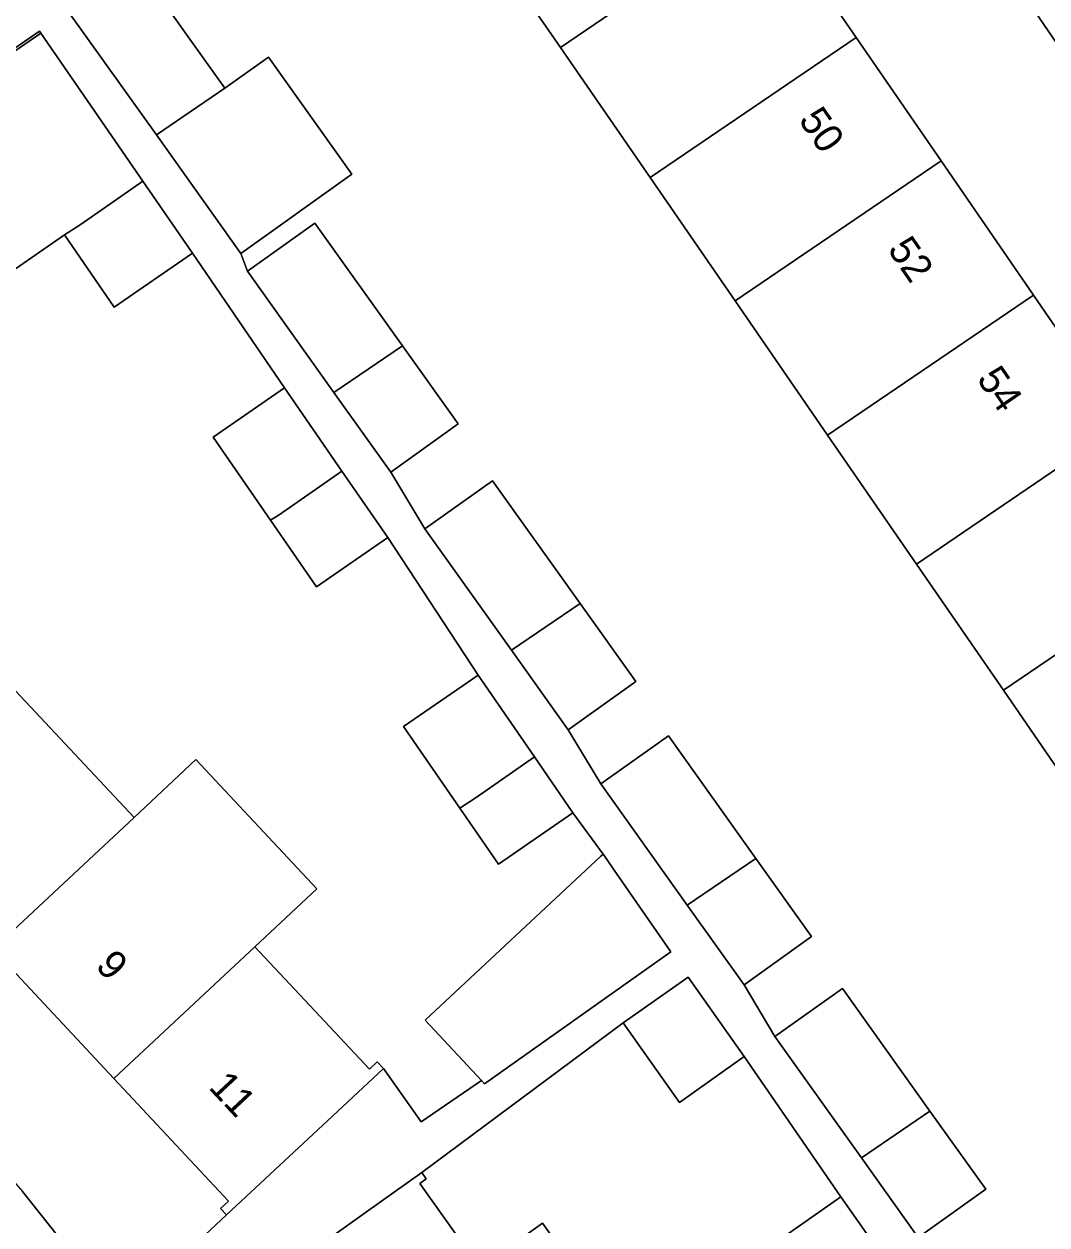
# Model space of a CAD drawing. Extents: x 157445 to 158888, y 383061 to 384688.
# Drawn here: x 158101.94 to 158137.31, y 383677.9 to 383719.45 of the extents above; entities that cross this region are included whole.
import ezdxf

# ---------------------------------------------------------------- set-up
doc = ezdxf.new("R2010")
doc.units = 0
for name, color, linetype in [('IMGEO_Erf', 7, 'Continuous'), ('IMGEO_Pand', 7, 'Continuous'), ('IMGEO_Pand_nummerreeks', 7, 'Continuous'), ('IMGEO_Voetpad_open', 7, 'Continuous')]:
    doc.layers.add(name, color=color, linetype=linetype)

msp = doc.modelspace()

# ---------------------------------------------------------------- linework, layer by layer
at = {"layer": 'IMGEO_Erf'}
for points in [[(158127.621, 383723.483), (158130.715, 383718.982), (158133.653, 383714.709), (158136.847, 383710.063), (158139.918, 383705.596), (158142.918, 383701.232), (158145.724, 383697.151), (158148.93, 383692.486), (158151.986, 383688.041), (158154.978, 383683.689), (158159.53, 383686.796), (158115.18, 383751.638)], [(158139.602, 383672.741), (158147.892, 383678.853), (158144.888, 383683.213), (158141.828, 383687.656), (158138.617, 383692.317), (158135.808, 383696.396), (158132.803, 383700.757), (158129.728, 383705.221), (158126.53, 383709.864), (158123.588, 383714.135), (158120.49, 383718.633), (158117.451, 383723.044)], [(158105.866, 383721.467), (158108.891, 383717.223), (158110.396, 383718.296), (158113.281, 383714.25), (158109.441, 383711.511), (158109.667, 383710.893), (158112.003, 383712.558), (158115.028, 383708.314), (158116.956, 383705.61), (158114.621, 383703.945), (158115.807, 383701.979), (158118.143, 383703.644), (158121.169, 383699.399), (158123.096, 383696.696), (158120.761, 383695.031), (158121.887, 383693.154), (158124.223, 383694.819), (158127.249, 383690.574), (158129.176, 383687.871), (158126.841, 383686.206), (158127.907, 383684.414), (158130.243, 383686.079), (158133.268, 383681.835), (158135.196, 383679.131), (158132.861, 383677.466)], [(158096.827, 383715.205), (158102.524, 383719.13), (158102.474, 383719.202), (158091.772, 383711.829)], [(158101.644, 383696.379), (158105.745, 383691.992), (158107.887, 383693.995), (158112.069, 383689.521), (158109.927, 383687.518), (158113.886, 383683.283), (158114.156, 383683.535), (158114.37, 383683.306), (158115.679, 383681.461), (158117.759, 383682.895), (158115.974, 383684.804), (158115.811, 383684.979), (158121.887, 383690.653), (158121.965, 383690.725), (158120.924, 383692.155), (158118.344, 383690.377), (158117.006, 383692.319), (158115.064, 383695.137), (158117.643, 383696.915), (158114.523, 383701.676), (158112.051, 383699.972), (158110.462, 383702.277), (158108.481, 383705.15), (158110.953, 383706.854), (158107.768, 383711.518), (158105.061, 383709.652), (158103.342, 383712.147), (158100.352, 383710.087)], [(158127.717, 383677.139), (158130.187, 383678.871), (158126.847, 383683.719), (158124.602, 383682.136), (158122.66, 383684.89), (158115.692, 383679.706), (158115.849, 383679.487), (158115.63, 383679.331), (158117.708, 383676.416), (158119.869, 383677.956), (158121.41, 383675.794)]]:
    msp.add_lwpolyline(points, dxfattribs=at)
msp.add_lwpolyline([(158092.625, 383696.263), (158088.43, 383700.755), (158084.527, 383704.934), (158084.25, 383704.676), (158084.045, 383704.896), (158080.741, 383701.811), (158086.038, 383696.025), (158100.067, 383681.132), (158101.887, 383679.058), (158105.261, 383674.8), (158108.948, 383678.243), (158108.741, 383678.465), (158109.011, 383678.718), (158105.049, 383682.96), (158100.869, 383687.435), (158096.77, 383691.825)], close=True, dxfattribs=at)
at = {"layer": 'IMGEO_Pand'}
for points in [[(158127.621, 383723.483), (158124.587, 383727.897), (158117.451, 383723.044), (158120.49, 383718.633)], [(158130.715, 383718.982), (158127.621, 383723.483), (158120.49, 383718.633), (158123.588, 383714.135)], [(158106.519, 383715.61), (158108.891, 383717.223), (158105.866, 383721.467), (158103.53, 383719.802)], [(158104.134, 383716.793), (158102.524, 383719.13), (158096.827, 383715.205), (158100.352, 383710.087), (158103.342, 383712.147), (158103.889, 383712.495), (158106.054, 383714.006)], [(158130.715, 383718.982), (158123.588, 383714.135), (158126.53, 383709.864), (158133.653, 383714.709)], [(158108.891, 383717.223), (158106.519, 383715.61), (158109.441, 383711.511), (158113.281, 383714.25), (158110.396, 383718.296)], [(158126.53, 383709.864), (158129.728, 383705.221), (158136.847, 383710.063), (158133.653, 383714.709)], [(158103.342, 383712.147), (158105.061, 383709.652), (158107.768, 383711.518), (158106.054, 383714.006), (158103.889, 383712.495)], [(158115.028, 383708.314), (158112.003, 383712.558), (158109.667, 383710.893), (158112.656, 383706.7)], [(158139.918, 383705.596), (158136.847, 383710.063), (158129.728, 383705.221), (158132.803, 383700.757)], [(158115.028, 383708.314), (158112.656, 383706.7), (158114.621, 383703.945), (158116.956, 383705.61)], [(158112.933, 383703.981), (158110.953, 383706.854), (158108.481, 383705.15), (158110.462, 383702.277), (158110.763, 383702.459)], [(158139.918, 383705.596), (158132.803, 383700.757), (158135.808, 383696.396), (158142.918, 383701.232)], [(158112.933, 383703.981), (158110.763, 383702.459), (158110.462, 383702.277), (158112.051, 383699.972), (158114.523, 383701.676)], [(158121.169, 383699.399), (158118.143, 383703.644), (158115.807, 383701.979), (158118.797, 383697.786)], [(158135.808, 383696.396), (158138.617, 383692.317), (158145.724, 383697.151), (158142.918, 383701.232)], [(158121.169, 383699.399), (158118.797, 383697.786), (158120.761, 383695.031), (158123.096, 383696.696)], [(158117.006, 383692.319), (158117.573, 383692.685), (158119.591, 383694.089), (158117.643, 383696.915), (158115.064, 383695.137)], [(158101.644, 383696.379), (158096.77, 383691.825), (158100.869, 383687.435), (158105.745, 383691.992)], [(158127.249, 383690.574), (158124.223, 383694.819), (158121.887, 383693.154), (158124.877, 383688.961)], [(158105.049, 383682.96), (158109.927, 383687.518), (158112.069, 383689.521), (158107.887, 383693.995), (158105.745, 383691.992), (158100.869, 383687.435)], [(158117.006, 383692.319), (158118.344, 383690.377), (158120.924, 383692.155), (158119.591, 383694.089), (158117.573, 383692.685)], [(158121.965, 383690.725), (158121.887, 383690.653), (158115.811, 383684.979), (158115.974, 383684.804), (158117.759, 383682.895), (158117.865, 383682.781), (158124.304, 383687.345), (158122.35, 383690.17), (158122.102, 383690.527)], [(158127.249, 383690.574), (158124.877, 383688.961), (158126.841, 383686.206), (158129.176, 383687.871)], [(158105.049, 383682.96), (158109.011, 383678.718), (158108.741, 383678.465), (158108.948, 383678.243), (158112.603, 383681.656), (158114.37, 383683.306), (158114.156, 383683.535), (158113.886, 383683.283), (158109.927, 383687.518)], [(158124.906, 383686.473), (158122.66, 383684.89), (158124.602, 383682.136), (158126.847, 383683.719)], [(158130.896, 383680.221), (158133.268, 383681.835), (158130.243, 383686.079), (158127.907, 383684.414)], [(158130.896, 383680.221), (158132.861, 383677.466), (158135.196, 383679.131), (158133.268, 383681.835)], [(158113.766, 383670.295), (158119.256, 383674.244), (158121.41, 383675.794), (158119.869, 383677.956), (158117.708, 383676.416), (158115.63, 383679.331), (158115.849, 383679.487), (158115.692, 383679.706), (158113.787, 383678.348), (158109.715, 383675.445), (158109.871, 383675.221), (158110.126, 383675.401)], [(158129.718, 383674.286), (158132.198, 383676.003), (158130.187, 383678.871), (158127.717, 383677.139)]]:
    msp.add_lwpolyline(points, close=True, dxfattribs=at)
at = {"layer": 'IMGEO_Voetpad_open'}
for points in [[(158113.107, 383757.926), (158112.77, 383755.176), (158115.18, 383751.638), (158159.53, 383686.796), (158160.987, 383684.589), (158173.059, 383666.844), (158174.553, 383667.839), (158172.22, 383671.17), (158172.332, 383671.279), (158162.294, 383685.985)], [(158132.861, 383677.466), (158130.896, 383680.221), (158127.907, 383684.414), (158126.841, 383686.206), (158124.877, 383688.961), (158121.887, 383693.154), (158120.761, 383695.031), (158118.797, 383697.786), (158115.807, 383701.979), (158114.621, 383703.945), (158112.656, 383706.7), (158109.667, 383710.893), (158109.441, 383711.511), (158106.519, 383715.61), (158103.53, 383719.802)], [(158091.772, 383711.829), (158102.474, 383719.202), (158102.524, 383719.13), (158104.134, 383716.793), (158106.054, 383714.006), (158107.768, 383711.518), (158110.953, 383706.854), (158112.933, 383703.981), (158114.523, 383701.676), (158117.643, 383696.915), (158119.591, 383694.089), (158120.924, 383692.155), (158121.965, 383690.725), (158122.102, 383690.527), (158122.35, 383690.17), (158124.304, 383687.345), (158117.865, 383682.781), (158117.759, 383682.895), (158115.679, 383681.461), (158114.37, 383683.306), (158112.603, 383681.656), (158108.948, 383678.243), (158105.261, 383674.8)], [(158109.715, 383675.445), (158113.787, 383678.348), (158115.692, 383679.706), (158122.66, 383684.89), (158124.906, 383686.473), (158126.847, 383683.719), (158130.187, 383678.871), (158132.198, 383676.003)], [(158146.904, 383608.05), (158132.163, 383635.91), (158131.401, 383637.35), (158130.726, 383638.435), (158127.527, 383643.574), (158120.457, 383654.454), (158116.439, 383660.278), (158110.522, 383668.16), (158106.542, 383673.183), (158105.261, 383674.8), (158101.887, 383679.058)]]:
    msp.add_lwpolyline(points, dxfattribs=at)

# ---------------------------------------------------------------- texts
at = {"layer": 'IMGEO_Pand_nummerreeks'}
for s, rotation, p in [('50', 304.5071, (158128.699, 383716.125)), ('52', 304.5071, (158131.777, 383711.648)), ('54', 304.5071, (158134.861, 383707.163)), ('9', 313.0559, (158104.376, 383686.828)), ('11', 313.0559, (158108.29, 383682.639))]:
    msp.add_text(s, height=1, rotation=rotation, dxfattribs=at).set_placement(p)

doc.saveas('drawing.dxf')
